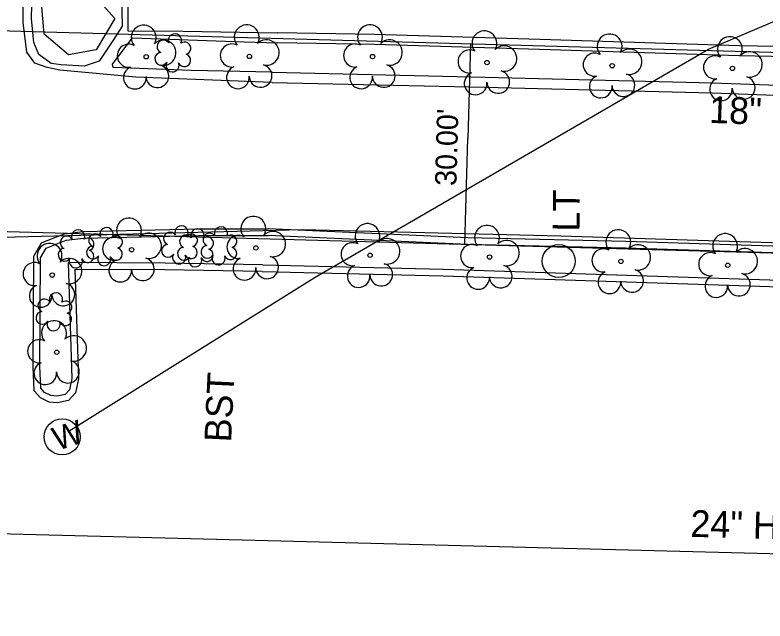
# Model space of a CAD drawing. Extents: x 945964 to 948456, y 631061 to 636061.
# Drawn here: x 946873.2 to 946985.2, y 632869 to 632959.5 of the extents above; entities that cross this region are included whole.
import ezdxf

# ---------------------------------------------------------------- set-up
doc = ezdxf.new("R2010")
doc.units = 0
for name, color, linetype in [('Exist Horizontal Alignment', 7, 'Continuous'), ('Exist Right of Way Line', 7, 'Continuous'), ('Exist Right of Way Width CELL', 7, 'Continuous'), ('Exist Roads Curbs', 7, 'Continuous'), ('Exist Roads Curbs Text', 7, 'Continuous'), ('Exist Roads EOP', 7, 'Continuous'), ('Exist Roads EOP Other', 7, 'Continuous'), ('Exist Roads EOP Other Text', 7, 'Continuous'), ('Exist Structure Minor Pipes HDPE 24 Inch', 7, 'Continuous'), ('Exist Structure Minor Pipes HDPE 24 Inch Text', 7, 'Continuous'), ('Exist Utilities Gas UG Line SUE', 7, 'Continuous'), ('Exist Utilities Other Pole CELL', 7, 'Continuous'), ('Exist Utilities Other Pole With Base Text', 7, 'Continuous'), ('Exist Utilities Water Manhole CELL', 7, 'Continuous'), ('Exist Utilities Water UG Line SUE', 7, 'Continuous'), ('Exist Vegetation Hedge Row', 7, 'Continuous'), ('Exist Vegetation Shrub CELL', 7, 'Continuous'), ('Exist Vegetation Tree CELL', 7, 'Continuous')]:
    doc.layers.add(name, color=color, linetype=linetype)

# ---------------------------------------------------------------- blocks, each defined once
blk = doc.blocks.new('EXIST UTILITIES WATER MANHOLE')
at = {"layer": 'Exist Utilities Water Manhole CELL'}
blk.add_line((0, 0), (0, 0), dxfattribs=at)
blk.add_circle((0, 0.0001), 0.0539, dxfattribs=at)
blk.add_text('W', height=0.07, dxfattribs=at).set_placement((-0.027, -0.035))
blk = doc.blocks.new('EXIST UTILITIES OTHER POLE')
at = {"layer": 'Exist Utilities Other Pole CELL'}
blk.add_circle((0, 0), 0.0493, dxfattribs=at)
blk = doc.blocks.new('EXIST VEGETATION TREE')
at = {"layer": 'Exist Vegetation Tree CELL'}
blk.add_line((0, 0), (0, 0), dxfattribs=at)
blk.add_circle((0, 0), 0.00652, dxfattribs=at)
for centre, radius, start, end in [((-0.0077, 0.0575), 0.0371, 330.1651, 219.7134), ((0.051, 0.0118), 0.038, 257.1011, 134.1999), ((-0.0521, 0.0031), 0.0345, 62.6636, 279.3457), ((-0.0341, -0.0624), 0.0338, 111.5671, 6.231), ((0.0335, -0.058), 0.034, 181.2822, 74.56)]:
    blk.add_arc(centre, radius, start, end, dxfattribs=at)

msp = doc.modelspace()

# ---------------------------------------------------------------- linework, layer by layer
at = {"layer": 'Exist Horizontal Alignment'}
msp.add_arc((948718.82, 632879.65), 1909.86, 158.53343, 198.31343, dxfattribs=at)
at = {"layer": 'Exist Right of Way Line'}
msp.add_line((946853.18, 632957.71), (947115.44, 632950.4), dxfattribs=at)
msp.add_lwpolyline([(946852.4, 632927.72), (947114.6, 632920.41)], dxfattribs=at)
for radius, start in [(2096.28, 158.90258), (1996.28, 171.75828)]:
    msp.add_arc((948848.33, 632890.69), radius, start, 198.31343, dxfattribs=at)
at = {"layer": 'Exist Right of Way Width CELL'}
for p in [(946941.23, 632955.26), (946940.39, 632925.27)]:
    msp.add_line(p, (946940.83, 632941.08), dxfattribs=at)
at = {"layer": 'Exist Roads Curbs'}
for points in [[(946888.79, 632975.67), (946889.2, 632957.9), (946887.96, 632955.94), (946885.74, 632952.64), (946883.5, 632951.89), (946880.09, 632952.11), (946878.59, 632952.28), (946876.74, 632953.63), (946876, 632955.43), (946875.66, 632959.01), (946875.83, 632967.12), (946876.31, 632969.27), (946877.81, 632972.01), (946880.32, 632974.36), (946882.55, 632975.88), (946884.55, 632976.11), (946888.79, 632975.67)], [(946911.61, 632950.98), (946899.51, 632951.23), (946887.85, 632951.7), (946887.74, 632952.22), (946890.71, 632956.11), (946907.39, 632955.54), (946912.37, 632955.37)], [(947005.42, 632952.97), (946981.36, 632953.43), (946951.51, 632954.39), (946926.87, 632955.15), (946912.37, 632955.37)], [(946911.61, 632950.98), (946943.42, 632950.28), (946977.4, 632949.41), (947008.02, 632948.29)], [(946910.13, 632922.2), (946895.59, 632922.44), (946881.11, 632922.54), (946881.65, 632905.24), (946881.31, 632903.55), (946880.67, 632902.83), (946879.41, 632902.6), (946878.55, 632902.68), (946877.6, 632903.13), (946877.03, 632903.77), (946876.88, 632907.05), (946876.99, 632923.23), (946877.82, 632924.7), (946879.34, 632925.3), (946880.8, 632925.87), (946883.39, 632926.18), (946900.66, 632926.57), (946910.98, 632926.58)], [(946910.13, 632922.2), (946937.17, 632921.57), (946963.04, 632920.73), (946989, 632919.89), (947016.44, 632919.12), (947042.22, 632918.32), (947067.45, 632917.52), (947092.04, 632916.5), (947092.1, 632899.07), (947092.89, 632897.69), (947094.36, 632897.42), (947095.74, 632897.94), (947096.7, 632898.85), (947096.72, 632899.97), (947097.09, 632920.86), (947083.09, 632921.37), (947058.42, 632922.16), (947034.23, 632922.93), (947013.41, 632923.44), (946989.47, 632923.88), (946964.4, 632924.69), (946940.78, 632925.25), (946910.98, 632926.58)]]:
    msp.add_lwpolyline(points, dxfattribs=at)
at = {"layer": 'Exist Roads EOP'}
for points in [[(947005.46, 632954.47), (946981.4, 632954.93), (946951.56, 632955.89), (946926.9, 632956.65), (946912.39, 632956.87)], [(946911.58, 632949.48), (946943.38, 632948.78), (946977.35, 632947.92), (947007.98, 632946.79)], [(946910.11, 632921.2), (946937.14, 632920.57), (946963, 632919.73), (946988.97, 632918.89), (947016.41, 632918.12), (947042.19, 632917.32), (947067.41, 632916.52), (947091.04, 632915.54), (947091.1, 632898.8), (947092.26, 632896.79), (947094.45, 632896.39), (947096.28, 632897.07), (947097.7, 632898.42), (947097.72, 632899.95), (947098.11, 632921.82), (947083.12, 632922.37), (947058.45, 632923.16), (947034.26, 632923.93), (947013.43, 632924.44), (946989.5, 632924.88), (946964.42, 632925.69), (946940.82, 632926.25), (946911.02, 632927.58)]]:
    msp.add_lwpolyline(points, dxfattribs=at)
at = {"layer": 'Exist Roads EOP Other'}
for points in [[(946877.98, 632951.72), (946876.12, 632952.37), (946874.94, 632953.97), (946874.42, 632958.42), (946874.32, 632967.76), (946875.66, 632971.09), (946877.54, 632973.3), (946880.6, 632976.2), (946884.64, 632977.48), (946887.59, 632977.26), (946889.94, 632977.15), (946890.02, 632957.18), (946898.29, 632957.11), (946912.39, 632956.87)], [(946879.86, 632951.28), (946877.98, 632951.72)], [(946911.58, 632949.48), (946891.24, 632950.25), (946879.86, 632951.28)], [(946910.11, 632921.2), (946895.58, 632921.44), (946882.14, 632921.53), (946882.65, 632905.16), (946882.24, 632903.09), (946881.18, 632901.91), (946879.46, 632901.6), (946878.28, 632901.7), (946876.99, 632902.31), (946876.05, 632903.37), (946875.88, 632907.03), (946875.99, 632923.5), (946877.13, 632925.5), (946878.98, 632926.23), (946880.56, 632926.85), (946883.32, 632927.17), (946900.65, 632927.57), (946910.98, 632927.58)]]:
    msp.add_lwpolyline(points, dxfattribs=at)
at = {"layer": 'Exist Structure Minor Pipes HDPE 24 Inch'}
msp.add_line((947119.03, 632875.58), (946853.5, 632882.47), dxfattribs=at)
at = {"layer": 'Exist Utilities Gas UG Line SUE'}
msp.add_lwpolyline([(946845.91, 632919.76), (946871.32, 632926.32), (946916.07, 632927.51), (946954.73, 632926.53), (946990.9, 632925.41), (947031.19, 632924.51), (947071.71, 632923.41), (947120.22, 632919.65), (947102.74, 632971.42), (947090.54, 633013.8), (947082.15, 633043.96)], dxfattribs=at)
at = {"layer": 'Exist Utilities Water UG Line SUE'}
msp.add_lwpolyline([(946881.14, 632897.28), (946918, 632920.34), (946976.77, 632954.43), (947010.21, 632968.71), (947033.53, 632973.42), (947051.82, 632976.01)], dxfattribs=at)
at = {"layer": 'Exist Vegetation Hedge Row'}
msp.add_lwpolyline([(946886.4, 632972.71), (946885.62, 632965.82), (946886.38, 632960.93), (946888.1, 632959.01), (946885.32, 632954.34), (946881.19, 632953.6), (946877.55, 632956.7), (946877.16, 632961.38), (946877.91, 632968.69), (946880.07, 632972.94), (946882.75, 632974.05), (946885.68, 632973.73), (946886.4, 632972.71)], dxfattribs=at)
at = {"layer": 'Exist Vegetation Shrub CELL'}
for p, q in [((946896.84, 632953.7), (946896.84, 632953.7)), ((946882.39, 632924.41), (946882.39, 632924.41)), ((946886.63, 632924.75), (946886.63, 632924.75)), ((946897.83, 632925), (946897.83, 632925)), ((946900.22, 632924.57), (946900.22, 632924.57)), ((946903.72, 632924.85), (946903.72, 632924.85)), ((946879.07, 632915), (946879.07, 632915))]:
    msp.add_line(p, q, dxfattribs=at)
for centre, radius, start, end in [((946897.07, 632955.74), 0.99, 334.8391, 200.4717), ((946895.36, 632954.83), 0.968, 35.8908, 245.4216), ((946898.51, 632954.57), 0.929, 284.4567, 126.0861), ((946895.04, 632953), 0.955, 95.1099, 327.9534), ((946898.48, 632952.77), 0.937, 204.9913, 73.4601), ((946896.71, 632952.02), 0.984, 151.2797, 21.387), ((946882.61, 632926.45), 0.99, 334.8391, 200.4717), ((946886.86, 632926.79), 0.99, 334.8391, 200.4717), ((946898.05, 632927.04), 0.99, 334.8391, 200.4717), ((946900.44, 632926.61), 0.99, 334.8391, 200.4717), ((946903.95, 632926.89), 0.99, 334.8391, 200.4717), ((946880.9, 632925.54), 0.968, 35.8908, 245.4216), ((946885.15, 632925.87), 0.968, 35.8908, 245.4216), ((946888.3, 632925.62), 0.929, 284.4567, 126.0861), ((946896.34, 632926.12), 0.968, 35.8908, 245.4216), ((946898.73, 632925.7), 0.968, 35.8908, 245.4216), ((946899.5, 632925.87), 0.929, 284.4567, 126.0861), ((946902.24, 632925.98), 0.968, 35.8908, 245.4216), ((946901.89, 632925.44), 0.929, 284.4567, 126.0861), ((946905.39, 632925.72), 0.929, 284.4567, 126.0861), ((946884.06, 632925.28), 0.929, 284.4567, 126.0861), ((946896.03, 632924.29), 0.955, 95.1099, 327.9534), ((946880.59, 632923.71), 0.955, 95.1099, 327.9534), ((946884.02, 632923.48), 0.937, 204.9913, 73.4601), ((946884.83, 632924.04), 0.955, 95.1099, 327.9534), ((946888.27, 632923.82), 0.937, 204.9913, 73.4601), ((946898.42, 632923.87), 0.955, 95.1099, 327.9534), ((946899.46, 632924.07), 0.937, 204.9913, 73.4601), ((946901.92, 632924.15), 0.955, 95.1099, 327.9534), ((946901.85, 632923.65), 0.937, 204.9913, 73.4601), ((946905.36, 632923.92), 0.937, 204.9913, 73.4601), ((946882.26, 632922.73), 0.984, 151.2797, 21.387), ((946886.5, 632923.06), 0.984, 151.2797, 21.387), ((946897.7, 632923.31), 0.984, 151.2797, 21.387), ((946900.09, 632922.89), 0.984, 151.2797, 21.387), ((946903.59, 632923.17), 0.984, 151.2797, 21.387), ((946879.3, 632917.04), 0.99, 334.8391, 200.4717), ((946877.58, 632916.13), 0.968, 35.8908, 245.4216), ((946880.74, 632915.87), 0.929, 284.4567, 126.0861), ((946877.27, 632914.29), 0.955, 95.1099, 327.9534), ((946880.7, 632914.07), 0.937, 204.9913, 73.4601), ((946878.94, 632913.32), 0.984, 151.2797, 21.387)]:
    msp.add_arc(centre, radius, start, end, dxfattribs=at)
at = {"layer": 'Exist Vegetation Tree CELL'}
for p, q in [((946892.78, 632953.3), (946892.78, 632953.3)), ((946908.19, 632953.35), (946908.19, 632953.35)), ((946890.6, 632924.46), (946890.6, 632924.46)), ((946909.16, 632924.73), (946909.16, 632924.73)), ((946878.73, 632920.68), (946878.73, 632920.68)), ((946879.41, 632909.14), (946879.41, 632909.14))]:
    msp.add_line(p, q, dxfattribs=at)
for centre in [(946892.78, 632953.3), (946908.19, 632953.35), (946890.6, 632924.46), (946909.16, 632924.73), (946878.73, 632920.68), (946879.41, 632909.14)]:
    msp.add_circle(centre, 0.326, dxfattribs=at)
for centre, radius, start, end in [((946892.4, 632956.17), 1.86, 330.1651, 219.7134), ((946907.8, 632956.22), 1.86, 330.1651, 219.7134), ((946895.33, 632953.89), 1.9, 257.1011, 134.1999), ((946910.74, 632953.93), 1.9, 257.1011, 134.1999), ((946890.18, 632953.46), 1.73, 62.6636, 279.3457), ((946905.58, 632953.5), 1.73, 62.6636, 279.3457), ((946909.86, 632950.45), 1.7, 181.2822, 74.56), ((946891.08, 632950.18), 1.69, 111.5671, 6.231), ((946894.45, 632950.4), 1.7, 181.2822, 74.56), ((946906.48, 632950.22), 1.69, 111.5671, 6.231), ((946890.21, 632927.33), 1.86, 330.1651, 219.7134), ((946908.78, 632927.6), 1.86, 330.1651, 219.7134), ((946887.99, 632924.61), 1.73, 62.6636, 279.3457), ((946893.15, 632925.05), 1.9, 257.1011, 134.1999), ((946906.56, 632924.88), 1.73, 62.6636, 279.3457), ((946911.71, 632925.32), 1.9, 257.1011, 134.1999), ((946878.34, 632923.55), 1.86, 330.1651, 219.7134), ((946881.27, 632921.27), 1.9, 257.1011, 134.1999), ((946892.27, 632921.56), 1.7, 181.2822, 74.56), ((946907.46, 632921.61), 1.69, 111.5671, 6.231), ((946910.84, 632921.83), 1.7, 181.2822, 74.56), ((946876.12, 632920.83), 1.73, 62.6636, 279.3457), ((946888.9, 632921.34), 1.69, 111.5671, 6.231), ((946877.02, 632917.56), 1.69, 111.5671, 6.231), ((946880.4, 632917.78), 1.7, 181.2822, 74.56), ((946879.02, 632912.01), 1.86, 330.1651, 219.7134), ((946876.8, 632909.29), 1.73, 62.6636, 279.3457), ((946881.96, 632909.72), 1.9, 257.1011, 134.1999), ((946877.7, 632906.01), 1.69, 111.5671, 6.231), ((946881.08, 632906.24), 1.7, 181.2822, 74.56)]:
    msp.add_arc(centre, radius, start, end, dxfattribs=at)

# ---------------------------------------------------------------- block references
at = {"layer": 'Exist Utilities Other Pole CELL', "xscale": 50, "yscale": 50}
msp.add_blockref('EXIST UTILITIES OTHER POLE', (946954.4, 632922.77), dxfattribs=at)
at = {"layer": 'Exist Utilities Water Manhole CELL', "xscale": 49.99999999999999, "yscale": 50.00000000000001, "rotation": 17.887046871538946}
msp.add_blockref('EXIST UTILITIES WATER MANHOLE', (946880.22, 632896.48), dxfattribs=at)
at = {"layer": 'Exist Vegetation Tree CELL', "xscale": 50, "yscale": 50}
for p in [(946926.59, 632953.34), (946943.69, 632952.44), (946962.39, 632951.97), (946980.36, 632951.57), (946926.22, 632923.64), (946944.07, 632923.37), (946963.69, 632922.72), (946979.65, 632922.15)]:
    msp.add_blockref('EXIST VEGETATION TREE', p, dxfattribs=at)

# ---------------------------------------------------------------- texts
at = {"layer": 'Exist Right of Way Width CELL'}
msp.add_text("30.00'", height=3.2, rotation=88.4015, dxfattribs=at).set_placement((946939.11, 632933.97))
at = {"layer": 'Exist Roads Curbs Text'}
msp.add_text('18" C&G', height=4, rotation=357.8921, dxfattribs=at).set_placement((946976.83, 632943.43))
at = {"layer": 'Exist Roads EOP Other Text'}
msp.add_text('BST', height=4, rotation=87.2725, dxfattribs=at).set_placement((946905.46, 632895.63))
at = {"layer": 'Exist Structure Minor Pipes HDPE 24 Inch Text'}
msp.add_text('24" HDPE', height=4, rotation=358.5122, dxfattribs=at).set_placement((946974.04, 632881.56))
at = {"layer": 'Exist Utilities Other Pole With Base Text'}
msp.add_text('LT', height=4, rotation=89.3158, dxfattribs=at).set_placement((946957.5, 632927.16))

doc.saveas('drawing.dxf')
